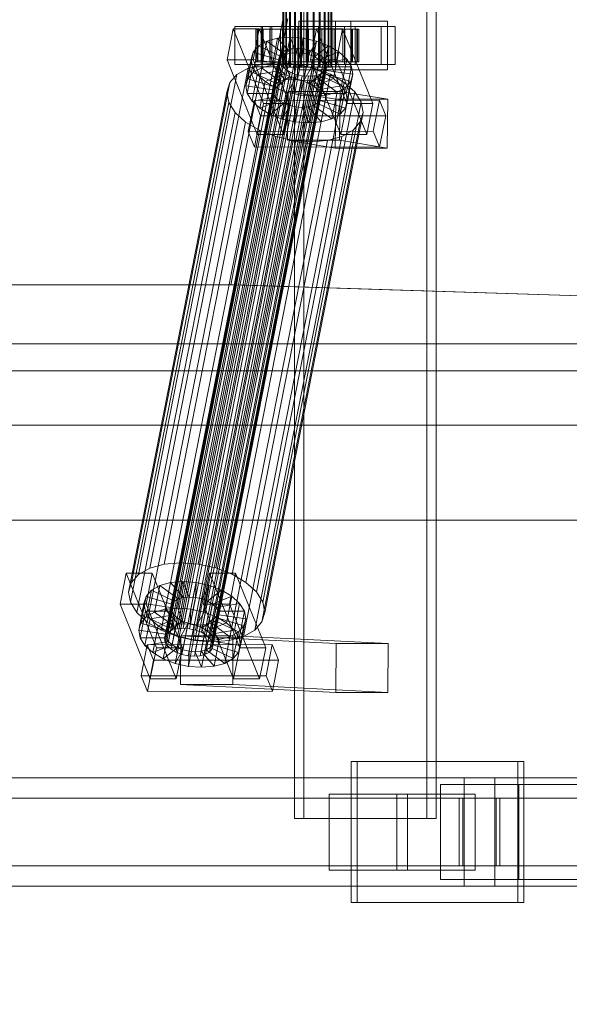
# Model space of a CAD drawing. Header units: millimetres. Extents: x -2233 to 65662, y -50530 to 6847.
# Tile 370 of 656: x 9333 to 9535, y -18494 to -18130. Entities that reach past the tile are written whole.
import ezdxf

# ---------------------------------------------------------------- set-up
doc = ezdxf.new("R2010")
doc.units = ezdxf.units.MM
for name, color, linetype, lineweight in [('COTAS_O', 1, 'Continuous', 0), ('superior_C01', 7, 'Continuous', 0), ('superior_mezcladora', 7, 'Continuous', 0)]:
    doc.layers.add(name, color=color, linetype=linetype, lineweight=lineweight)
doc.dimstyles.new('R19_100', dxfattribs={"dimtxt": 250, "dimasz": 150, "dimexe": 150, "dimexo": 80, "dimgap": 100, "dimtad": 1, "dimtih": 1, "dimtoh": 1, "dimdsep": 46, "dimcen": 0.09, "dimadec": 0, "dimazin": 0, "dimtfac": 1, "dimtdec": 4, "dimtofl": 0, "dimtmove": 0, "dimatfit": 3, "dimfxl": 1, "dimtolj": 1, "dimtzin": 0, "dimarcsym": 0})

# ---------------------------------------------------------------- blocks, each defined once
blk = doc.blocks.new('DIM_R32_33')
at = {"layer": 'COTAS_O'}
for p, q in [((9108.38, -17350), (9063.38, -17500)), ((9808.38, -17350), (9108.38, -17350)), ((9108.38, -18650), (9108.38, -17350)), ((9108.38, -17350), (9153.38, -17500)), ((9108.38, -18650), (9063.38, -18500)), ((9108.38, -18650), (9153.38, -18500)), ((9808.38, -18650), (9108.38, -18650))]:
    blk.add_line(p, q, dxfattribs=at)
blk.add_text('1300 O', height=250, rotation=90, dxfattribs=at).set_placement((9008.38, -18000))

msp = doc.modelspace()

# ---------------------------------------------------------------- linework, layer by layer
at = {"layer": 'superior_C01'}
for p, q in [((9433.898, -17575), (9433.898, -18425)), ((9437.285, -18425), (9437.285, -17575)), ((9482.633, -18425), (9482.633, -17575)), ((9486.02, -17575), (9486.02, -18425)), ((9429.623, -18148), (9429.623, -17852)), ((9429.873, -18148), (9429.873, -17852)), ((9429.986, -18148), (9429.986, -17852)), ((9430.719, -18148), (9430.719, -17852)), ((9430.938, -18148), (9430.938, -17852)), ((9432.104, -18148), (9432.104, -17852)), ((9432.413, -18148), (9432.413, -17852)), ((9433.932, -18148), (9433.932, -17852)), ((9434.312, -18148), (9434.312, -17852)), ((9436.08, -18148), (9436.08, -17852)), ((9436.503, -18148), (9436.503, -17852)), ((9438.401, -18148), (9438.401, -17852)), ((9438.84, -18148), (9438.84, -17852)), ((9440.738, -18148), (9440.738, -17852)), ((9441.161, -18148), (9441.161, -17852)), ((9442.929, -18148), (9442.929, -17852)), ((9443.309, -18148), (9443.309, -17852)), ((9444.828, -18148), (9444.828, -17852)), ((9445.137, -18148), (9445.137, -17852)), ((9446.303, -18148), (9446.303, -17852)), ((9446.522, -18148), (9446.522, -17852)), ((9447.255, -17852), (9447.255, -18148)), ((9447.368, -18148), (9447.368, -17852)), ((9447.618, -18148), (9447.618, -17852)), ((9429.768, -18130), (9410.453, -18228.298)), ((9412.137, -18228.298), (9431.451, -18130)), ((9454.706, -18131), (9435.519, -18131)), ((9435.519, -18131), (9435.519, -18149)), ((9448.954, -18131), (9435.519, -18131)), ((9448.954, -18149), (9448.954, -18131)), ((9448.954, -18131), (9468.141, -18131)), ((9454.706, -18149), (9454.706, -18131)), ((9454.706, -18131), (9468.141, -18131)), ((9468.141, -18131), (9468.141, -18149)), ((9411.328, -18133.859), (9409.075, -18145.327)), ((9420.921, -18133.847), (9411.328, -18133.859)), ((9422.458, -18161.391), (9411.328, -18133.859)), ((9421.576, -18133), (9411.983, -18133)), ((9411.983, -18133), (9411.983, -18147)), ((9425.531, -18133), (9411.983, -18133)), ((9418.668, -18145.315), (9420.921, -18133.847)), ((9420.154, -18134), (9419.626, -18134)), ((9419.626, -18134), (9429.623, -18134)), ((9419.626, -18146), (9419.626, -18134)), ((9419.626, -18134), (9420.393, -18134)), ((9421.94, -18134), (9420.154, -18134)), ((9420.154, -18134), (9429.873, -18134)), ((9420.154, -18146), (9420.154, -18134)), ((9420.393, -18134), (9429.986, -18134)), ((9420.393, -18146), (9420.393, -18134)), ((9420.393, -18134), (9422.402, -18134)), ((9420.921, -18133.847), (9432.051, -18161.379)), ((9421.576, -18147), (9421.576, -18133)), ((9421.576, -18133), (9435.124, -18133)), ((9424.862, -18134), (9421.94, -18134)), ((9421.94, -18134), (9430.719, -18134)), ((9421.94, -18146), (9421.94, -18134)), ((9468.137, -18133), (9422.088, -18133)), ((9422.088, -18133), (9422.088, -18147)), ((9424.911, -18133), (9422.088, -18133)), ((9422.402, -18134), (9430.938, -18134)), ((9422.402, -18146), (9422.402, -18134)), ((9422.402, -18134), (9425.516, -18134)), ((9428.723, -18134), (9424.862, -18134)), ((9424.862, -18134), (9432.104, -18134)), ((9424.862, -18146), (9424.862, -18134)), ((9424.911, -18147), (9424.911, -18133)), ((9424.911, -18133), (9470.959, -18133)), ((9425.516, -18134), (9432.413, -18134)), ((9425.516, -18146), (9425.516, -18134)), ((9425.516, -18134), (9429.524, -18134)), ((9425.531, -18147), (9425.531, -18133)), ((9425.531, -18133), (9435.124, -18133)), ((9433.258, -18134), (9428.723, -18134)), ((9428.723, -18134), (9433.932, -18134)), ((9428.723, -18146), (9428.723, -18134)), ((9429.524, -18134), (9434.312, -18134)), ((9429.524, -18146), (9429.524, -18134)), ((9429.524, -18134), (9434.151, -18134)), ((9429.623, -18134), (9429.873, -18134)), ((9429.623, -18134), (9429.623, -18146)), ((9429.986, -18134), (9429.623, -18134)), ((9429.873, -18134), (9430.719, -18134)), ((9429.873, -18134), (9429.873, -18146)), ((9429.986, -18134), (9429.986, -18146)), ((9430.938, -18134), (9429.986, -18134)), ((9430.719, -18134), (9432.104, -18134)), ((9430.719, -18134), (9430.719, -18146)), ((9430.938, -18134), (9430.938, -18146)), ((9432.413, -18134), (9430.938, -18134)), ((9432.104, -18134), (9433.932, -18134)), ((9432.104, -18134), (9432.104, -18146)), ((9432.413, -18134), (9432.413, -18146)), ((9434.312, -18134), (9432.413, -18134)), ((9438.158, -18134), (9433.258, -18134)), ((9433.258, -18134), (9436.08, -18134)), ((9433.258, -18146), (9433.258, -18134)), ((9433.932, -18134), (9436.08, -18134)), ((9433.932, -18134), (9433.932, -18146)), ((9434.151, -18134), (9436.503, -18134)), ((9434.151, -18146), (9434.151, -18134)), ((9434.151, -18134), (9439.083, -18134)), ((9434.312, -18134), (9434.312, -18146)), ((9436.503, -18134), (9434.312, -18134)), ((9435.124, -18133), (9435.124, -18147)), ((9436.08, -18134), (9438.401, -18134)), ((9436.08, -18134), (9436.08, -18146)), ((9436.503, -18134), (9436.503, -18146)), ((9438.84, -18134), (9436.503, -18134)), ((9443.09, -18134), (9438.158, -18134)), ((9438.158, -18134), (9438.401, -18134)), ((9438.158, -18146), (9438.158, -18134)), ((9438.401, -18134), (9440.738, -18134)), ((9438.401, -18134), (9438.401, -18146)), ((9439.083, -18134), (9438.84, -18134)), ((9438.84, -18134), (9438.84, -18146)), ((9441.161, -18134), (9438.84, -18134)), ((9439.083, -18146), (9439.083, -18134)), ((9439.083, -18134), (9443.983, -18134)), ((9442.027, -18133.821), (9439.773, -18145.289)), ((9443.09, -18134), (9440.738, -18134)), ((9440.738, -18134), (9442.929, -18134)), ((9440.738, -18134), (9440.738, -18146)), ((9443.983, -18134), (9441.161, -18134)), ((9441.161, -18134), (9441.161, -18146)), ((9443.309, -18134), (9441.161, -18134)), ((9451.62, -18133.809), (9442.027, -18133.821)), ((9453.156, -18161.353), (9442.027, -18133.821)), ((9452.275, -18133), (9442.681, -18133)), ((9442.681, -18133), (9442.681, -18147)), ((9456.23, -18133), (9442.681, -18133)), ((9447.717, -18134), (9442.929, -18134)), ((9442.929, -18134), (9444.828, -18134)), ((9442.929, -18134), (9442.929, -18146)), ((9447.717, -18134), (9443.09, -18134)), ((9443.09, -18146), (9443.09, -18134)), ((9448.518, -18134), (9443.309, -18134)), ((9443.309, -18134), (9443.309, -18146)), ((9445.137, -18134), (9443.309, -18134)), ((9443.983, -18146), (9443.983, -18134)), ((9443.983, -18134), (9448.518, -18134)), ((9451.725, -18134), (9444.828, -18134)), ((9444.828, -18134), (9446.303, -18134)), ((9444.828, -18134), (9444.828, -18146)), ((9452.379, -18134), (9445.137, -18134)), ((9445.137, -18134), (9445.137, -18146)), ((9446.522, -18134), (9445.137, -18134)), ((9454.839, -18134), (9446.303, -18134)), ((9446.303, -18134), (9447.255, -18134)), ((9446.303, -18134), (9446.303, -18146)), ((9455.301, -18134), (9446.522, -18134)), ((9446.522, -18134), (9446.522, -18146)), ((9447.368, -18134), (9446.522, -18134)), ((9447.255, -18134), (9456.848, -18134)), ((9447.255, -18146), (9447.255, -18134)), ((9447.255, -18134), (9447.618, -18134)), ((9457.087, -18134), (9447.368, -18134)), ((9447.368, -18134), (9447.368, -18146)), ((9447.618, -18134), (9447.368, -18134)), ((9457.615, -18134), (9447.618, -18134)), ((9447.618, -18134), (9447.618, -18146)), ((9451.725, -18134), (9447.717, -18134)), ((9447.717, -18146), (9447.717, -18134)), ((9448.518, -18146), (9448.518, -18134)), ((9448.518, -18134), (9452.379, -18134)), ((9449.367, -18145.277), (9451.62, -18133.809)), ((9451.62, -18133.809), (9462.75, -18161.341)), ((9454.839, -18134), (9451.725, -18134)), ((9451.725, -18146), (9451.725, -18134)), ((9452.275, -18147), (9452.275, -18133)), ((9452.275, -18133), (9465.823, -18133)), ((9452.379, -18146), (9452.379, -18134)), ((9452.379, -18134), (9455.301, -18134)), ((9456.848, -18134), (9454.839, -18134)), ((9454.839, -18146), (9454.839, -18134)), ((9455.301, -18146), (9455.301, -18134)), ((9455.301, -18134), (9457.087, -18134)), ((9456.23, -18147), (9456.23, -18133)), ((9456.23, -18133), (9465.823, -18133)), ((9456.848, -18134), (9456.848, -18146)), ((9457.615, -18134), (9456.848, -18134)), ((9457.087, -18146), (9457.087, -18134)), ((9457.087, -18134), (9457.615, -18134)), ((9457.615, -18146), (9457.615, -18134)), ((9465.823, -18133), (9465.823, -18147)), ((9468.137, -18147), (9468.137, -18133)), ((9468.137, -18133), (9470.959, -18133)), ((9470.959, -18133), (9470.959, -18147)), ((9423.717, -18138.419), (9420.642, -18140.156)), ((9421.786, -18148.249), (9423.717, -18138.419)), ((9427.673, -18137.325), (9423.717, -18138.419)), ((9423.717, -18138.419), (9430.522, -18143.38)), ((9425.742, -18147.155), (9427.673, -18137.325)), ((9432.241, -18136.948), (9427.673, -18137.325)), ((9427.673, -18137.325), (9432.396, -18142.862)), ((9430.309, -18146.777), (9432.241, -18136.948)), ((9437.108, -18137.313), (9432.241, -18136.948)), ((9432.241, -18136.948), (9434.559, -18142.683)), ((9435.177, -18147.143), (9437.108, -18137.313)), ((9437.108, -18137.313), (9436.865, -18142.856)), ((9441.945, -18138.396), (9437.108, -18137.313)), ((9441.945, -18138.396), (9439.156, -18143.369)), ((9440.013, -18148.226), (9441.945, -18138.396)), ((9446.42, -18140.123), (9441.945, -18138.396)), ((9387.378, -18356.363), (9429.387, -18142.565)), ((9388.834, -18355.541), (9430.844, -18141.742)), ((9390.708, -18355.022), (9432.718, -18141.224)), ((9392.872, -18354.844), (9434.881, -18141.045)), ((9395.178, -18355.017), (9437.187, -18141.218)), ((9397.469, -18355.53), (9439.478, -18141.731)), ((9399.588, -18356.348), (9441.598, -18142.549)), ((9416.726, -18152.246), (9418.658, -18142.416)), ((9418.658, -18142.416), (9417.899, -18145.047)), ((9420.642, -18140.156), (9418.658, -18142.416)), ((9418.658, -18142.416), (9428.125, -18145.274)), ((9418.711, -18149.985), (9420.642, -18140.156)), ((9420.642, -18140.156), (9429.065, -18144.203)), ((9429.387, -18142.565), (9428.447, -18143.635)), ((9430.844, -18141.742), (9429.387, -18142.565)), ((9432.718, -18141.224), (9430.844, -18141.742)), ((9432.396, -18142.862), (9434.559, -18142.683)), ((9434.559, -18142.683), (9432.628, -18152.513)), ((9434.881, -18141.045), (9432.718, -18141.224)), ((9434.559, -18142.683), (9436.865, -18142.856)), ((9437.187, -18141.218), (9434.881, -18141.045)), ((9439.478, -18141.731), (9437.187, -18141.218)), ((9441.598, -18142.549), (9439.478, -18141.731)), ((9446.42, -18140.123), (9441.276, -18144.188)), ((9443.402, -18143.617), (9441.598, -18142.549)), ((9450.229, -18142.377), (9443.08, -18145.255)), ((9444.488, -18149.953), (9446.42, -18140.123)), ((9450.229, -18142.377), (9446.42, -18140.123)), ((9448.297, -18152.207), (9450.229, -18142.377)), ((9453.112, -18145.003), (9450.229, -18142.377)), ((9386.079, -18358.68), (9428.088, -18144.881)), ((9386.325, -18360.017), (9428.334, -18146.218)), ((9386.438, -18357.434), (9428.447, -18143.635)), ((9401.393, -18357.415), (9443.402, -18143.617)), ((9402.758, -18358.659), (9444.768, -18144.861)), ((9445.602, -18146.196), (9403.593, -18359.995)), ((9409.075, -18145.327), (9418.668, -18145.315)), ((9409.075, -18145.327), (9420.204, -18172.859)), ((9415.968, -18154.877), (9417.899, -18145.047)), ((9417.899, -18145.047), (9427.766, -18146.52)), ((9417.899, -18145.047), (9418.419, -18147.868)), ((9429.798, -18172.847), (9418.668, -18145.315)), ((9429.623, -18146), (9419.626, -18146)), ((9419.626, -18146), (9420.154, -18146)), ((9420.393, -18146), (9419.626, -18146)), ((9429.873, -18146), (9420.154, -18146)), ((9420.154, -18146), (9421.94, -18146)), ((9429.986, -18146), (9420.393, -18146)), ((9422.402, -18146), (9420.393, -18146)), ((9430.719, -18146), (9421.94, -18146)), ((9421.94, -18146), (9424.862, -18146)), ((9430.938, -18146), (9422.402, -18146)), ((9425.516, -18146), (9422.402, -18146)), ((9432.104, -18146), (9424.862, -18146)), ((9424.862, -18146), (9428.723, -18146)), ((9432.413, -18146), (9425.516, -18146)), ((9429.524, -18146), (9425.516, -18146)), ((9428.125, -18145.274), (9426.194, -18155.103)), ((9429.065, -18144.203), (9427.134, -18154.033)), ((9427.766, -18146.52), (9428.125, -18145.274)), ((9428.447, -18143.635), (9428.088, -18144.881)), ((9428.088, -18144.881), (9428.334, -18146.218)), ((9428.125, -18145.274), (9429.065, -18144.203)), ((9428.334, -18146.218), (9429.168, -18147.554)), ((9430.522, -18143.38), (9428.59, -18153.21)), ((9433.932, -18146), (9428.723, -18146)), ((9428.723, -18146), (9433.258, -18146)), ((9429.065, -18144.203), (9430.522, -18143.38)), ((9434.312, -18146), (9429.524, -18146)), ((9434.151, -18146), (9429.524, -18146)), ((9429.873, -18146), (9429.623, -18146)), ((9429.623, -18146), (9429.986, -18146)), ((9430.719, -18146), (9429.873, -18146)), ((9429.986, -18146), (9430.938, -18146)), ((9432.396, -18142.862), (9430.464, -18152.692)), ((9430.522, -18143.38), (9432.396, -18142.862)), ((9432.104, -18146), (9430.719, -18146)), ((9430.938, -18146), (9432.413, -18146)), ((9433.932, -18146), (9432.104, -18146)), ((9432.413, -18146), (9434.312, -18146)), ((9436.08, -18146), (9433.258, -18146)), ((9433.258, -18146), (9438.158, -18146)), ((9436.08, -18146), (9433.932, -18146)), ((9436.503, -18146), (9434.151, -18146)), ((9439.083, -18146), (9434.151, -18146)), ((9434.312, -18146), (9436.503, -18146)), ((9436.865, -18142.856), (9434.934, -18152.686)), ((9438.401, -18146), (9436.08, -18146)), ((9436.503, -18146), (9438.84, -18146)), ((9436.865, -18142.856), (9439.156, -18143.369)), ((9439.156, -18143.369), (9437.224, -18153.199)), ((9438.401, -18146), (9438.158, -18146)), ((9438.158, -18146), (9443.09, -18146)), ((9440.738, -18146), (9438.401, -18146)), ((9438.84, -18146), (9439.083, -18146)), ((9438.84, -18146), (9441.161, -18146)), ((9443.983, -18146), (9439.083, -18146)), ((9439.156, -18143.369), (9441.276, -18144.188)), ((9441.276, -18144.188), (9439.344, -18154.017)), ((9439.773, -18145.289), (9449.367, -18145.277)), ((9439.773, -18145.289), (9450.903, -18172.821)), ((9442.929, -18146), (9440.738, -18146)), ((9440.738, -18146), (9443.09, -18146)), ((9443.08, -18145.255), (9441.149, -18155.085)), ((9441.161, -18146), (9443.983, -18146)), ((9441.161, -18146), (9443.309, -18146)), ((9441.276, -18144.188), (9443.08, -18145.255)), ((9444.828, -18146), (9442.929, -18146)), ((9442.929, -18146), (9447.717, -18146)), ((9443.08, -18145.255), (9444.446, -18146.499)), ((9443.09, -18146), (9447.717, -18146)), ((9443.309, -18146), (9448.518, -18146)), ((9443.309, -18146), (9445.137, -18146)), ((9444.768, -18144.861), (9443.402, -18143.617)), ((9448.518, -18146), (9443.983, -18146)), ((9453.112, -18145.003), (9444.446, -18146.499)), ((9445.602, -18146.196), (9444.768, -18144.861)), ((9446.303, -18146), (9444.828, -18146)), ((9444.828, -18146), (9451.725, -18146)), ((9445.137, -18146), (9452.379, -18146)), ((9445.137, -18146), (9446.522, -18146)), ((9445.848, -18147.533), (9445.602, -18146.196)), ((9447.255, -18146), (9446.303, -18146)), ((9446.303, -18146), (9454.839, -18146)), ((9446.522, -18146), (9455.301, -18146)), ((9446.522, -18146), (9447.368, -18146)), ((9456.848, -18146), (9447.255, -18146)), ((9447.618, -18146), (9447.255, -18146)), ((9447.368, -18146), (9457.087, -18146)), ((9447.368, -18146), (9447.618, -18146)), ((9447.618, -18146), (9457.615, -18146)), ((9447.717, -18146), (9451.725, -18146)), ((9452.379, -18146), (9448.518, -18146)), ((9460.496, -18172.809), (9449.367, -18145.277)), ((9451.181, -18154.833), (9453.112, -18145.003)), ((9451.725, -18146), (9454.839, -18146)), ((9455.301, -18146), (9452.379, -18146)), ((9454.874, -18147.823), (9453.112, -18145.003)), ((9454.839, -18146), (9456.848, -18146)), ((9457.087, -18146), (9455.301, -18146)), ((9456.848, -18146), (9457.615, -18146)), ((9457.615, -18146), (9457.087, -18146)), ((9380.572, -18332.659), (9416.787, -18148.35)), ((9385.86, -18331.197), (9422.075, -18146.887)), ((9387.159, -18361.352), (9429.168, -18147.554)), ((9388.525, -18362.596), (9430.534, -18148.798)), ((9390.329, -18363.664), (9432.338, -18149.865)), ((9391.966, -18330.692), (9428.181, -18146.383)), ((9398.474, -18331.181), (9434.689, -18146.872)), ((9402.539, -18363.648), (9444.549, -18149.85)), ((9403.479, -18362.578), (9445.489, -18148.779)), ((9403.839, -18361.332), (9445.848, -18147.533)), ((9404.939, -18332.629), (9441.154, -18148.32)), ((9411.983, -18147), (9421.576, -18147)), ((9411.983, -18147), (9425.531, -18147)), ((9416.787, -18148.35), (9412.676, -18150.672)), ((9416.487, -18157.698), (9418.419, -18147.868)), ((9416.726, -18152.246), (9418.711, -18149.985)), ((9422.075, -18146.887), (9416.787, -18148.35)), ((9418.419, -18147.868), (9428.012, -18147.856)), ((9418.419, -18147.868), (9420.18, -18150.688)), ((9418.711, -18149.985), (9421.786, -18148.249)), ((9427.134, -18154.033), (9418.711, -18149.985)), ((9420.18, -18150.688), (9428.846, -18149.192)), ((9435.124, -18147), (9421.576, -18147)), ((9421.786, -18148.249), (9425.742, -18147.155)), ((9428.59, -18153.21), (9421.786, -18148.249)), ((9428.181, -18146.383), (9422.075, -18146.887)), ((9422.088, -18147), (9468.137, -18147)), ((9422.088, -18147), (9424.911, -18147)), ((9470.959, -18147), (9424.911, -18147)), ((9435.124, -18147), (9425.531, -18147)), ((9425.742, -18147.155), (9430.309, -18146.777)), ((9430.464, -18152.692), (9425.742, -18147.155)), ((9427.766, -18146.52), (9425.835, -18156.35)), ((9428.012, -18147.856), (9426.081, -18157.686)), ((9428.846, -18149.192), (9426.915, -18159.022)), ((9428.012, -18147.856), (9427.766, -18146.52)), ((9428.846, -18149.192), (9428.012, -18147.856)), ((9434.689, -18146.872), (9428.181, -18146.383)), ((9430.212, -18150.436), (9428.846, -18149.192)), ((9429.168, -18147.554), (9430.534, -18148.798)), ((9429.986, -18148), (9429.623, -18148)), ((9429.623, -18148), (9429.873, -18148)), ((9429.873, -18148), (9430.719, -18148)), ((9430.938, -18148), (9429.986, -18148)), ((9432.628, -18152.513), (9430.309, -18146.777)), ((9430.309, -18146.777), (9435.177, -18147.143)), ((9430.534, -18148.798), (9432.338, -18149.865)), ((9430.719, -18148), (9432.104, -18148)), ((9432.413, -18148), (9430.938, -18148)), ((9432.104, -18148), (9433.932, -18148)), ((9432.338, -18149.865), (9434.458, -18150.683)), ((9434.312, -18148), (9432.413, -18148)), ((9433.932, -18148), (9436.08, -18148)), ((9436.503, -18148), (9434.312, -18148)), ((9441.154, -18148.32), (9434.689, -18146.872)), ((9434.934, -18152.686), (9435.177, -18147.143)), ((9435.177, -18147.143), (9440.013, -18148.226)), ((9435.519, -18149), (9454.706, -18149)), ((9448.954, -18149), (9435.519, -18149)), ((9436.08, -18148), (9438.401, -18148)), ((9438.84, -18148), (9436.503, -18148)), ((9437.224, -18153.199), (9440.013, -18148.226)), ((9438.401, -18148), (9440.738, -18148)), ((9441.161, -18148), (9438.84, -18148)), ((9439.344, -18154.017), (9444.488, -18149.953)), ((9440.013, -18148.226), (9444.488, -18149.953)), ((9440.738, -18148), (9442.929, -18148)), ((9447.137, -18150.629), (9441.154, -18148.32)), ((9443.309, -18148), (9441.161, -18148)), ((9444.446, -18146.499), (9442.514, -18156.329)), ((9442.681, -18147), (9452.275, -18147)), ((9442.681, -18147), (9456.23, -18147)), ((9442.929, -18148), (9444.828, -18148)), ((9443.092, -18150.672), (9444.549, -18149.85)), ((9445.137, -18148), (9443.309, -18148)), ((9443.349, -18157.665), (9445.28, -18147.835)), ((9445.526, -18149.171), (9443.595, -18159.001)), ((9444.446, -18146.499), (9445.28, -18147.835)), ((9444.488, -18149.953), (9448.297, -18152.207)), ((9444.549, -18149.85), (9445.489, -18148.779)), ((9444.828, -18148), (9446.303, -18148)), ((9446.522, -18148), (9445.137, -18148)), ((9445.526, -18149.171), (9445.167, -18150.417)), ((9445.28, -18147.835), (9454.874, -18147.823)), ((9445.28, -18147.835), (9445.526, -18149.171)), ((9445.489, -18148.779), (9445.848, -18147.533)), ((9455.393, -18150.644), (9445.526, -18149.171)), ((9446.303, -18148), (9447.255, -18148)), ((9447.368, -18148), (9446.522, -18148)), ((9447.255, -18148), (9447.618, -18148)), ((9447.618, -18148), (9447.368, -18148)), ((9468.141, -18149), (9448.954, -18149)), ((9465.823, -18147), (9452.275, -18147)), ((9454.874, -18147.823), (9452.942, -18157.653)), ((9468.141, -18149), (9454.706, -18149)), ((9455.393, -18150.644), (9454.874, -18147.823)), ((9465.823, -18147), (9456.23, -18147)), ((9470.959, -18147), (9468.137, -18147)), ((9376.461, -18334.981), (9412.676, -18150.672)), ((9392.449, -18364.482), (9434.458, -18150.683)), ((9394.74, -18364.995), (9436.749, -18151.196)), ((9397.046, -18365.168), (9439.055, -18151.369)), ((9399.209, -18364.989), (9441.218, -18151.191)), ((9401.083, -18364.471), (9443.092, -18150.672)), ((9412.676, -18150.672), (9410.023, -18153.694)), ((9410.922, -18334.938), (9447.137, -18150.629)), ((9415.968, -18154.877), (9416.726, -18152.246)), ((9426.194, -18155.103), (9416.726, -18152.246)), ((9418.248, -18160.518), (9420.18, -18150.688)), ((9420.18, -18150.688), (9423.063, -18153.314)), ((9421.132, -18163.144), (9423.063, -18153.314)), ((9423.063, -18153.314), (9430.212, -18150.436)), ((9423.063, -18153.314), (9426.872, -18155.567)), ((9426.872, -18155.567), (9432.016, -18151.503)), ((9428.59, -18153.21), (9427.134, -18154.033)), ((9430.212, -18150.436), (9428.281, -18160.266)), ((9430.464, -18152.692), (9428.59, -18153.21)), ((9432.016, -18151.503), (9430.085, -18161.333)), ((9432.016, -18151.503), (9430.212, -18150.436)), ((9432.628, -18152.513), (9430.464, -18152.692)), ((9431.348, -18157.295), (9434.136, -18152.321)), ((9434.136, -18152.321), (9432.016, -18151.503)), ((9434.136, -18152.321), (9432.205, -18162.151)), ((9434.934, -18152.686), (9432.628, -18152.513)), ((9436.427, -18152.835), (9434.136, -18152.321)), ((9434.458, -18150.683), (9436.749, -18151.196)), ((9436.427, -18152.835), (9434.496, -18162.664)), ((9437.224, -18153.199), (9434.934, -18152.686)), ((9436.184, -18158.378), (9436.427, -18152.835)), ((9438.733, -18153.008), (9436.427, -18152.835)), ((9436.749, -18151.196), (9439.055, -18151.369)), ((9438.733, -18153.008), (9436.801, -18162.837)), ((9439.344, -18154.017), (9437.224, -18153.199)), ((9440.896, -18152.829), (9438.733, -18153.008)), ((9441.052, -18158.743), (9438.733, -18153.008)), ((9440.896, -18152.829), (9438.965, -18162.659)), ((9439.055, -18151.369), (9441.218, -18151.191)), ((9442.77, -18152.311), (9440.839, -18162.14)), ((9442.77, -18152.311), (9440.896, -18152.829)), ((9445.619, -18158.366), (9440.896, -18152.829)), ((9441.149, -18155.085), (9448.297, -18152.207)), ((9441.218, -18151.191), (9443.092, -18150.672)), ((9444.227, -18151.488), (9442.295, -18161.318)), ((9444.227, -18151.488), (9442.77, -18152.311)), ((9449.575, -18157.272), (9442.77, -18152.311)), ((9445.167, -18150.417), (9443.235, -18160.247)), ((9445.167, -18150.417), (9444.227, -18151.488)), ((9452.65, -18155.535), (9444.227, -18151.488)), ((9454.634, -18153.275), (9445.167, -18150.417)), ((9452.229, -18153.641), (9447.137, -18150.629)), ((9448.297, -18152.207), (9451.181, -18154.833)), ((9452.65, -18155.535), (9454.634, -18153.275)), ((9452.703, -18163.105), (9454.634, -18153.275)), ((9453.461, -18160.474), (9455.393, -18150.644)), ((9454.634, -18153.275), (9455.393, -18150.644)), ((9372.795, -18341.52), (9409.01, -18157.211)), ((9373.809, -18338.003), (9410.023, -18153.694)), ((9410.023, -18153.694), (9409.01, -18157.211)), ((9409.01, -18157.211), (9409.704, -18160.982)), ((9425.835, -18156.35), (9415.968, -18154.877)), ((9416.487, -18157.698), (9415.968, -18154.877)), ((9416.014, -18337.95), (9452.229, -18153.641)), ((9419.869, -18341.461), (9456.083, -18157.152)), ((9424.941, -18165.397), (9426.872, -18155.567)), ((9426.194, -18155.103), (9425.835, -18156.35)), ((9425.835, -18156.35), (9426.081, -18157.686)), ((9427.134, -18154.033), (9426.194, -18155.103)), ((9426.872, -18155.567), (9431.348, -18157.295)), ((9431.537, -18156.962), (9431.303, -18174.943)), ((9450.724, -18156.962), (9431.537, -18156.962)), ((9449.065, -18159.83), (9431.537, -18156.962)), ((9441.149, -18155.085), (9439.344, -18154.017)), ((9442.514, -18156.329), (9441.149, -18155.085)), ((9442.514, -18156.329), (9451.181, -18154.833)), ((9443.349, -18157.665), (9442.514, -18156.329)), ((9449.575, -18157.272), (9452.65, -18155.535)), ((9450.489, -18174.943), (9450.724, -18156.962)), ((9450.718, -18165.365), (9452.65, -18155.535)), ((9450.724, -18156.962), (9468.252, -18159.83)), ((9451.181, -18154.833), (9452.942, -18157.653)), ((9456.083, -18157.152), (9452.229, -18153.641)), ((9458.438, -18160.922), (9456.083, -18157.152)), ((9426.081, -18157.686), (9416.487, -18157.698)), ((9418.248, -18160.518), (9416.487, -18157.698)), ((9419.116, -18160.247), (9416.862, -18171.715)), ((9426.915, -18159.022), (9418.248, -18160.518)), ((9421.132, -18163.144), (9418.248, -18160.518)), ((9465.164, -18160.19), (9419.116, -18160.247)), ((9421.434, -18165.983), (9419.116, -18160.247)), ((9428.281, -18160.266), (9421.132, -18163.144)), ((9426.081, -18157.686), (9426.915, -18159.022)), ((9426.915, -18159.022), (9428.281, -18160.266)), ((9428.281, -18160.266), (9430.085, -18161.333)), ((9429.416, -18167.125), (9431.348, -18157.295)), ((9431.348, -18157.295), (9436.184, -18158.378)), ((9434.252, -18168.208), (9436.184, -18158.378)), ((9436.184, -18158.378), (9441.052, -18158.743)), ((9439.12, -18168.573), (9441.052, -18158.743)), ((9441.052, -18158.743), (9445.619, -18158.366)), ((9442.295, -18161.318), (9443.235, -18160.247)), ((9443.235, -18160.247), (9443.595, -18159.001)), ((9443.235, -18160.247), (9452.703, -18163.105)), ((9452.942, -18157.653), (9443.349, -18157.665)), ((9443.595, -18159.001), (9443.349, -18157.665)), ((9443.595, -18159.001), (9453.461, -18160.474)), ((9443.688, -18168.196), (9445.619, -18158.366)), ((9445.619, -18158.366), (9449.575, -18157.272)), ((9447.644, -18167.102), (9449.575, -18157.272)), ((9448.831, -18177.811), (9449.065, -18159.83)), ((9449.065, -18159.83), (9468.252, -18159.83)), ((9453.461, -18160.474), (9452.703, -18163.105)), ((9452.942, -18157.653), (9453.461, -18160.474)), ((9462.911, -18171.658), (9465.164, -18160.19)), ((9465.164, -18160.19), (9467.483, -18165.926)), ((9468.252, -18159.83), (9468.017, -18177.811)), ((9373.489, -18345.291), (9409.704, -18160.982)), ((9409.704, -18160.982), (9412.058, -18164.752)), ((9420.204, -18172.859), (9422.458, -18161.391)), ((9424.941, -18165.397), (9421.132, -18163.144)), ((9458.438, -18160.922), (9422.223, -18345.231)), ((9422.458, -18161.391), (9432.051, -18161.379)), ((9430.085, -18161.333), (9424.941, -18165.397)), ((9432.205, -18162.151), (9429.416, -18167.125)), ((9432.051, -18161.379), (9429.798, -18172.847)), ((9430.085, -18161.333), (9432.205, -18162.151)), ((9432.205, -18162.151), (9434.496, -18162.664)), ((9434.496, -18162.664), (9434.252, -18168.208)), ((9434.496, -18162.664), (9436.801, -18162.837)), ((9436.801, -18162.837), (9438.965, -18162.659)), ((9436.801, -18162.837), (9439.12, -18168.573)), ((9438.965, -18162.659), (9440.839, -18162.14)), ((9438.965, -18162.659), (9443.688, -18168.196)), ((9440.839, -18162.14), (9442.295, -18161.318)), ((9440.839, -18162.14), (9447.644, -18167.102)), ((9442.295, -18161.318), (9450.718, -18165.365)), ((9452.703, -18163.105), (9450.718, -18165.365)), ((9450.903, -18172.821), (9453.156, -18161.353)), ((9453.156, -18161.353), (9462.75, -18161.341)), ((9459.132, -18164.693), (9458.438, -18160.922)), ((9462.75, -18161.341), (9460.496, -18172.809)), ((9375.843, -18349.061), (9412.058, -18164.752)), ((9412.058, -18164.752), (9415.913, -18168.263)), ((9419.181, -18177.451), (9421.434, -18165.983)), ((9421.434, -18165.983), (9467.483, -18165.926)), ((9422.917, -18349.002), (9459.132, -18164.693)), ((9429.416, -18167.125), (9424.941, -18165.397)), ((9434.252, -18168.208), (9429.416, -18167.125)), ((9447.644, -18167.102), (9443.688, -18168.196)), ((9450.718, -18165.365), (9447.644, -18167.102)), ((9458.118, -18168.21), (9459.132, -18164.693)), ((9467.483, -18165.926), (9465.229, -18177.394)), ((9379.698, -18352.572), (9415.913, -18168.263)), ((9384.79, -18355.584), (9421.005, -18171.275)), ((9415.913, -18168.263), (9421.005, -18171.275)), ((9416.862, -18171.715), (9462.911, -18171.658)), ((9416.862, -18171.715), (9419.181, -18177.451)), ((9419.251, -18355.541), (9455.465, -18171.232)), ((9421.005, -18171.275), (9426.988, -18173.584)), ((9421.903, -18352.519), (9458.118, -18168.21)), ((9439.12, -18168.573), (9434.252, -18168.208)), ((9443.688, -18168.196), (9439.12, -18168.573)), ((9451.355, -18173.554), (9455.465, -18171.232)), ((9455.465, -18171.232), (9458.118, -18168.21)), ((9465.229, -18177.394), (9462.911, -18171.658)), ((9390.773, -18357.893), (9426.988, -18173.584)), ((9397.238, -18359.341), (9433.453, -18175.032)), ((9409.851, -18359.326), (9446.066, -18175.016)), ((9415.14, -18357.863), (9451.355, -18173.554)), ((9429.798, -18172.847), (9420.204, -18172.859)), ((9426.988, -18173.584), (9433.453, -18175.032)), ((9431.303, -18174.943), (9450.489, -18174.943)), ((9448.831, -18177.811), (9431.303, -18174.943)), ((9433.453, -18175.032), (9439.96, -18175.521)), ((9439.96, -18175.521), (9446.066, -18175.016)), ((9446.066, -18175.016), (9451.355, -18173.554)), ((9468.017, -18177.811), (9450.489, -18174.943)), ((9460.496, -18172.809), (9450.903, -18172.821)), ((9403.745, -18359.83), (9439.96, -18175.521)), ((9465.229, -18177.394), (9419.181, -18177.451)), ((9468.017, -18177.811), (9448.831, -18177.811)), ((9410.453, -18228.298), (8978.533, -18228.298)), ((8980.217, -18228.298), (9412.137, -18228.298)), ((9410.453, -18228.298), (9412.137, -18228.298)), ((10106.736, -18250), (9410.453, -18228.298)), ((9412.137, -18228.298), (10108.42, -18250)), ((10210.031, -18250), (1105.699, -18250)), ((1107.119, -18250), (10211.451, -18250)), ((9380.572, -18332.659), (9385.86, -18331.197)), ((9385.86, -18331.197), (9391.966, -18330.692)), ((9391.966, -18330.692), (9398.474, -18331.181)), ((9398.474, -18331.181), (9404.939, -18332.629)), ((9371.894, -18334.551), (9369.641, -18346.02)), ((9381.487, -18334.539), (9371.894, -18334.551)), ((9383.024, -18362.083), (9371.894, -18334.551)), ((9373.809, -18338.003), (9376.461, -18334.981)), ((9376.461, -18334.981), (9380.572, -18332.659)), ((9379.234, -18346.008), (9381.487, -18334.539)), ((9381.487, -18334.539), (9392.617, -18362.071)), ((9402.593, -18334.513), (9400.339, -18345.981)), ((9412.186, -18334.501), (9402.593, -18334.513)), ((9413.722, -18362.045), (9402.593, -18334.513)), ((9404.939, -18332.629), (9410.922, -18334.938)), ((9409.933, -18345.969), (9412.186, -18334.501)), ((9410.922, -18334.938), (9416.014, -18337.95)), ((9412.186, -18334.501), (9423.316, -18362.033)), ((9372.795, -18341.52), (9373.809, -18338.003)), ((9388.239, -18338.017), (9384.283, -18339.111)), ((9386.308, -18347.847), (9388.239, -18338.017)), ((9392.807, -18337.64), (9388.239, -18338.017)), ((9388.239, -18338.017), (9392.962, -18343.554)), ((9390.875, -18347.47), (9392.807, -18337.64)), ((9397.674, -18338.005), (9392.807, -18337.64)), ((9392.807, -18337.64), (9395.125, -18343.376)), ((9395.743, -18347.835), (9397.674, -18338.005)), ((9397.674, -18338.005), (9397.431, -18343.549)), ((9402.511, -18339.088), (9397.674, -18338.005)), ((9416.014, -18337.95), (9419.869, -18341.461)), ((9373.489, -18345.291), (9372.795, -18341.52)), ((9381.208, -18340.848), (9379.224, -18343.108)), ((9379.277, -18350.678), (9381.208, -18340.848)), ((9384.283, -18339.111), (9381.208, -18340.848)), ((9381.208, -18340.848), (9389.631, -18344.895)), ((9382.352, -18348.941), (9384.283, -18339.111)), ((9384.283, -18339.111), (9391.088, -18344.073)), ((9402.511, -18339.088), (9399.722, -18344.062)), ((9400.579, -18348.918), (9402.511, -18339.088)), ((9406.986, -18340.816), (9401.842, -18344.88)), ((9406.986, -18340.816), (9402.511, -18339.088)), ((9405.054, -18350.645), (9406.986, -18340.816)), ((9410.795, -18343.069), (9406.986, -18340.816)), ((9419.869, -18341.461), (9422.223, -18345.231)), ((9369.641, -18346.02), (9379.234, -18346.008)), ((9369.641, -18346.02), (9380.77, -18373.551)), ((9375.843, -18349.061), (9373.489, -18345.291)), ((9376.534, -18355.569), (9378.466, -18345.739)), ((9377.292, -18352.938), (9379.224, -18343.108)), ((9379.224, -18343.108), (9378.466, -18345.739)), ((9378.466, -18345.739), (9388.332, -18347.212)), ((9378.466, -18345.739), (9378.985, -18348.56)), ((9379.224, -18343.108), (9388.691, -18345.966)), ((9390.364, -18373.539), (9379.234, -18346.008)), ((9388.691, -18345.966), (9386.76, -18355.796)), ((9389.631, -18344.895), (9387.7, -18354.725)), ((9388.332, -18347.212), (9388.691, -18345.966)), ((9388.691, -18345.966), (9389.631, -18344.895)), ((9391.088, -18344.073), (9389.156, -18353.902)), ((9389.631, -18344.895), (9391.088, -18344.073)), ((9392.962, -18343.554), (9391.03, -18353.384)), ((9391.088, -18344.073), (9392.962, -18343.554)), ((9392.962, -18343.554), (9395.125, -18343.376)), ((9395.125, -18343.376), (9393.194, -18353.205)), ((9395.125, -18343.376), (9397.431, -18343.549)), ((9397.431, -18343.549), (9395.5, -18353.378)), ((9397.431, -18343.549), (9399.722, -18344.062)), ((9399.722, -18344.062), (9397.79, -18353.892)), ((9399.722, -18344.062), (9401.842, -18344.88)), ((9401.842, -18344.88), (9399.91, -18354.71)), ((9400.339, -18345.981), (9409.933, -18345.969)), ((9400.339, -18345.981), (9411.469, -18373.513)), ((9403.646, -18345.947), (9401.715, -18355.777)), ((9401.842, -18344.88), (9403.646, -18345.947)), ((9410.795, -18343.069), (9403.646, -18345.947)), ((9403.646, -18345.947), (9405.012, -18347.191)), ((9413.678, -18345.695), (9405.012, -18347.191)), ((9408.863, -18352.899), (9410.795, -18343.069)), ((9421.062, -18373.501), (9409.933, -18345.969)), ((9413.678, -18345.695), (9410.795, -18343.069)), ((9411.747, -18355.525), (9413.678, -18345.695)), ((9415.44, -18348.515), (9413.678, -18345.695)), ((9422.223, -18345.231), (9422.917, -18349.002)), ((9379.698, -18352.572), (9375.843, -18349.061)), ((9377.053, -18358.39), (9378.985, -18348.56)), ((9378.985, -18348.56), (9388.578, -18348.548)), ((9378.985, -18348.56), (9380.746, -18351.38)), ((9379.277, -18350.678), (9382.352, -18348.941)), ((9382.352, -18348.941), (9386.308, -18347.847)), ((9389.156, -18353.902), (9382.352, -18348.941)), ((9386.308, -18347.847), (9390.875, -18347.47)), ((9391.03, -18353.384), (9386.308, -18347.847)), ((9388.332, -18347.212), (9386.401, -18357.042)), ((9388.578, -18348.548), (9386.647, -18358.378)), ((9388.578, -18348.548), (9388.332, -18347.212)), ((9389.412, -18349.884), (9388.578, -18348.548)), ((9393.194, -18353.205), (9390.875, -18347.47)), ((9390.875, -18347.47), (9395.743, -18347.835)), ((9395.5, -18353.378), (9395.743, -18347.835)), ((9395.743, -18347.835), (9400.579, -18348.918)), ((9397.79, -18353.892), (9400.579, -18348.918)), ((9400.579, -18348.918), (9405.054, -18350.645)), ((9405.012, -18347.191), (9403.08, -18357.021)), ((9403.915, -18358.357), (9405.846, -18348.527)), ((9405.012, -18347.191), (9405.846, -18348.527)), ((9405.846, -18348.527), (9415.44, -18348.515)), ((9405.846, -18348.527), (9406.092, -18349.863)), ((9415.44, -18348.515), (9413.508, -18358.345)), ((9415.959, -18351.336), (9415.44, -18348.515)), ((9422.917, -18349.002), (9421.903, -18352.519)), ((9376.534, -18355.569), (9377.292, -18352.938)), ((9377.292, -18352.938), (9379.277, -18350.678)), ((9386.76, -18355.796), (9377.292, -18352.938)), ((9378.814, -18361.21), (9380.746, -18351.38)), ((9387.7, -18354.725), (9379.277, -18350.678)), ((9384.79, -18355.584), (9379.698, -18352.572)), ((9380.746, -18351.38), (9389.412, -18349.884)), ((9380.746, -18351.38), (9383.629, -18354.006)), ((9383.629, -18354.006), (9390.778, -18351.128)), ((9387.438, -18356.26), (9392.582, -18352.196)), ((9389.412, -18349.884), (9387.481, -18359.714)), ((9390.778, -18351.128), (9388.847, -18360.958)), ((9390.778, -18351.128), (9389.412, -18349.884)), ((9392.582, -18352.196), (9390.651, -18362.025)), ((9392.582, -18352.196), (9390.778, -18351.128)), ((9393.194, -18353.205), (9391.03, -18353.384)), ((9391.914, -18357.987), (9394.702, -18353.014)), ((9394.702, -18353.014), (9392.582, -18352.196)), ((9394.702, -18353.014), (9392.771, -18362.843)), ((9395.5, -18353.378), (9393.194, -18353.205)), ((9396.993, -18353.527), (9394.702, -18353.014)), ((9399.91, -18354.71), (9405.054, -18350.645)), ((9403.336, -18353.003), (9401.405, -18362.833)), ((9403.336, -18353.003), (9401.462, -18353.521)), ((9401.715, -18355.777), (9408.863, -18352.899)), ((9404.793, -18352.18), (9402.861, -18362.01)), ((9404.793, -18352.18), (9403.336, -18353.003)), ((9410.141, -18357.964), (9403.336, -18353.003)), ((9405.733, -18351.109), (9403.801, -18360.939)), ((9406.092, -18349.863), (9404.161, -18359.693)), ((9405.733, -18351.109), (9404.793, -18352.18)), ((9413.216, -18356.228), (9404.793, -18352.18)), ((9405.054, -18350.645), (9408.863, -18352.899)), ((9406.092, -18349.863), (9405.733, -18351.109)), ((9415.2, -18353.967), (9405.733, -18351.109)), ((9415.959, -18351.336), (9406.092, -18349.863)), ((9408.863, -18352.899), (9411.747, -18355.525)), ((9414.027, -18361.166), (9415.959, -18351.336)), ((9415.2, -18353.967), (9415.959, -18351.336)), ((9421.903, -18352.519), (9419.251, -18355.541)), ((9386.401, -18357.042), (9376.534, -18355.569)), ((9377.053, -18358.39), (9376.534, -18355.569)), ((9381.698, -18363.836), (9383.629, -18354.006)), ((9383.629, -18354.006), (9387.438, -18356.26)), ((9390.773, -18357.893), (9384.79, -18355.584)), ((9385.507, -18366.09), (9387.438, -18356.26)), ((9386.76, -18355.796), (9386.401, -18357.042)), ((9386.438, -18357.434), (9387.378, -18356.363)), ((9387.7, -18354.725), (9386.76, -18355.796)), ((9387.378, -18356.363), (9388.834, -18355.541)), ((9387.438, -18356.26), (9391.914, -18357.987)), ((9389.156, -18353.902), (9387.7, -18354.725)), ((9388.834, -18355.541), (9390.708, -18355.022)), ((9391.03, -18353.384), (9389.156, -18353.902)), ((9390.708, -18355.022), (9392.872, -18354.844)), ((9392.872, -18354.844), (9395.178, -18355.017)), ((9396.993, -18353.527), (9395.062, -18363.357)), ((9395.178, -18355.017), (9397.469, -18355.53)), ((9397.79, -18353.892), (9395.5, -18353.378)), ((9396.75, -18359.07), (9396.993, -18353.527)), ((9399.299, -18353.7), (9396.993, -18353.527)), ((9399.299, -18353.7), (9397.367, -18363.53)), ((9397.469, -18355.53), (9399.588, -18356.348)), ((9399.91, -18354.71), (9397.79, -18353.892)), ((9401.462, -18353.521), (9399.299, -18353.7)), ((9401.618, -18359.436), (9399.299, -18353.7)), ((9401.462, -18353.521), (9399.531, -18363.351)), ((9399.588, -18356.348), (9401.393, -18357.415)), ((9401.715, -18355.777), (9399.91, -18354.71)), ((9406.185, -18359.058), (9401.462, -18353.521)), ((9403.08, -18357.021), (9401.715, -18355.777)), ((9403.08, -18357.021), (9411.747, -18355.525)), ((9410.141, -18357.964), (9413.216, -18356.228)), ((9411.284, -18366.057), (9413.216, -18356.228)), ((9411.747, -18355.525), (9413.508, -18358.345)), ((9413.216, -18356.228), (9415.2, -18353.967)), ((9413.269, -18363.797), (9415.2, -18353.967)), ((9419.251, -18355.541), (9415.14, -18357.863)), ((9386.647, -18358.378), (9377.053, -18358.39)), ((9378.814, -18361.21), (9377.053, -18358.39)), ((9387.481, -18359.714), (9378.814, -18361.21)), ((9386.079, -18358.68), (9386.438, -18357.434)), ((9386.325, -18360.017), (9386.079, -18358.68)), ((9387.159, -18361.352), (9386.325, -18360.017)), ((9386.401, -18357.042), (9386.647, -18358.378)), ((9386.647, -18358.378), (9387.481, -18359.714)), ((9387.481, -18359.714), (9388.847, -18360.958)), ((9389.982, -18367.817), (9391.914, -18357.987)), ((9397.238, -18359.341), (9390.773, -18357.893)), ((9391.914, -18357.987), (9396.75, -18359.07)), ((9392.022, -18357.646), (9391.95, -18375.644)), ((9411.209, -18357.646), (9392.022, -18357.646)), ((9449.214, -18360.514), (9392.022, -18357.646)), ((9394.818, -18368.9), (9396.75, -18359.07)), ((9396.75, -18359.07), (9401.618, -18359.436)), ((9403.745, -18359.83), (9397.238, -18359.341)), ((9399.686, -18369.265), (9401.618, -18359.436)), ((9401.393, -18357.415), (9402.758, -18358.659)), ((9401.618, -18359.436), (9406.185, -18359.058)), ((9402.758, -18358.659), (9403.593, -18359.995)), ((9403.915, -18358.357), (9403.08, -18357.021)), ((9403.593, -18359.995), (9403.839, -18361.332)), ((9409.851, -18359.326), (9403.745, -18359.83)), ((9403.801, -18360.939), (9404.161, -18359.693)), ((9413.508, -18358.345), (9403.915, -18358.357)), ((9404.161, -18359.693), (9403.915, -18358.357)), ((9404.161, -18359.693), (9414.027, -18361.166)), ((9404.254, -18368.888), (9406.185, -18359.058)), ((9406.185, -18359.058), (9410.141, -18357.964)), ((9408.21, -18367.794), (9410.141, -18357.964)), ((9415.14, -18357.863), (9409.851, -18359.326)), ((9411.137, -18375.644), (9411.209, -18357.646)), ((9411.209, -18357.646), (9468.401, -18360.514)), ((9413.508, -18358.345), (9414.027, -18361.166)), ((9449.142, -18378.512), (9449.214, -18360.514)), ((9449.214, -18360.514), (9468.401, -18360.514)), ((9468.401, -18360.514), (9468.329, -18378.512)), ((9379.682, -18360.939), (9377.428, -18372.408)), ((9381.698, -18363.836), (9378.814, -18361.21)), ((9425.73, -18360.882), (9379.682, -18360.939)), ((9382, -18366.675), (9379.682, -18360.939)), ((9380.77, -18373.551), (9383.024, -18362.083)), ((9388.847, -18360.958), (9381.698, -18363.836)), ((9385.507, -18366.09), (9381.698, -18363.836)), ((9383.024, -18362.083), (9392.617, -18362.071)), ((9390.651, -18362.025), (9385.507, -18366.09)), ((9388.525, -18362.596), (9387.159, -18361.352)), ((9390.329, -18363.664), (9388.525, -18362.596)), ((9388.847, -18360.958), (9390.651, -18362.025)), ((9392.771, -18362.843), (9389.982, -18367.817)), ((9392.449, -18364.482), (9390.329, -18363.664)), ((9392.617, -18362.071), (9390.364, -18373.539)), ((9390.651, -18362.025), (9392.771, -18362.843)), ((9392.771, -18362.843), (9395.062, -18363.357)), ((9395.062, -18363.357), (9394.818, -18368.9)), ((9395.062, -18363.357), (9397.367, -18363.53)), ((9397.367, -18363.53), (9399.531, -18363.351)), ((9397.367, -18363.53), (9399.686, -18369.265)), ((9399.531, -18363.351), (9401.405, -18362.833)), ((9399.531, -18363.351), (9404.254, -18368.888)), ((9402.539, -18363.648), (9401.083, -18364.471)), ((9401.405, -18362.833), (9402.861, -18362.01)), ((9401.405, -18362.833), (9408.21, -18367.794)), ((9403.479, -18362.578), (9402.539, -18363.648)), ((9402.861, -18362.01), (9403.801, -18360.939)), ((9402.861, -18362.01), (9411.284, -18366.057)), ((9403.839, -18361.332), (9403.479, -18362.578)), ((9403.801, -18360.939), (9413.269, -18363.797)), ((9413.269, -18363.797), (9411.284, -18366.057)), ((9411.469, -18373.513), (9413.722, -18362.045)), ((9414.027, -18361.166), (9413.269, -18363.797)), ((9413.722, -18362.045), (9423.316, -18362.033)), ((9423.316, -18362.033), (9421.062, -18373.501)), ((9423.477, -18372.35), (9425.73, -18360.882)), ((9425.73, -18360.882), (9428.049, -18366.618)), ((9379.747, -18378.143), (9382, -18366.675)), ((9382, -18366.675), (9428.049, -18366.618)), ((9389.982, -18367.817), (9385.507, -18366.09)), ((9394.74, -18364.995), (9392.449, -18364.482)), ((9397.046, -18365.168), (9394.74, -18364.995)), ((9399.209, -18364.989), (9397.046, -18365.168)), ((9401.083, -18364.471), (9399.209, -18364.989)), ((9408.21, -18367.794), (9404.254, -18368.888)), ((9411.284, -18366.057), (9408.21, -18367.794)), ((9428.049, -18366.618), (9425.795, -18378.086)), ((9394.818, -18368.9), (9389.982, -18367.817)), ((9399.686, -18369.265), (9394.818, -18368.9)), ((9404.254, -18368.888), (9399.686, -18369.265)), ((9377.428, -18372.408), (9423.477, -18372.35)), ((9377.428, -18372.408), (9379.747, -18378.143)), ((9390.364, -18373.539), (9380.77, -18373.551)), ((9421.062, -18373.501), (9411.469, -18373.513)), ((9425.795, -18378.086), (9423.477, -18372.35)), ((9425.795, -18378.086), (9379.747, -18378.143)), ((9391.95, -18375.644), (9411.137, -18375.644)), ((9449.142, -18378.512), (9391.95, -18375.644)), ((9468.329, -18378.512), (9411.137, -18375.644)), ((9468.329, -18378.512), (9449.142, -18378.512)), ((9516.118, -18404), (9454.72, -18404)), ((9454.72, -18404), (9454.72, -18456)), ((9456.978, -18404), (9454.72, -18404)), ((9456.978, -18456), (9456.978, -18404)), ((9456.978, -18404), (9518.376, -18404)), ((9516.118, -18456), (9516.118, -18404)), ((9516.118, -18404), (9518.376, -18404)), ((9518.376, -18404), (9518.376, -18456)), ((9496.424, -18410), (8345.216, -18410)), ((8356.506, -18410), (9507.714, -18410)), ((9576.866, -18410), (8425.658, -18410)), ((8439.771, -18410), (9590.979, -18410)), ((9496.424, -18410), (9496.424, -18450)), ((9507.714, -18410), (9496.424, -18410)), ((9822.599, -18410), (9496.424, -18410)), ((9507.714, -18450), (9507.714, -18410)), ((9507.714, -18410), (9833.889, -18410)), ((9516.459, -18412.5), (9487.679, -18412.5)), ((9487.679, -18412.5), (9487.679, -18447.5)), ((9569.532, -18412.5), (9487.679, -18412.5)), ((9516.459, -18447.5), (9516.459, -18412.5)), ((9516.459, -18412.5), (9598.313, -18412.5)), ((9494.573, -18417.5), (8425.219, -18417.5)), ((8440.21, -18417.5), (9509.564, -18417.5)), ((9475.478, -18416), (9446.698, -18416)), ((9446.698, -18416), (9446.698, -18444)), ((9471.593, -18416), (9446.698, -18416)), ((9471.593, -18444), (9471.593, -18416)), ((9471.593, -18416), (9500.374, -18416)), ((9475.478, -18444), (9475.478, -18416)), ((9475.478, -18416), (9500.374, -18416)), ((9494.573, -18417.5), (9494.573, -18442.5)), ((9509.564, -18417.5), (9494.573, -18417.5)), ((9508.186, -18417.5), (9495.952, -18417.5)), ((9495.952, -18417.5), (9495.952, -18442.5)), ((9495.952, -18417.5), (9903.981, -18417.5)), ((9500.374, -18416), (9500.374, -18444)), ((9508.186, -18442.5), (9508.186, -18417.5)), ((9916.215, -18417.5), (9508.186, -18417.5)), ((9509.564, -18442.5), (9509.564, -18417.5)), ((9433.898, -18425), (9482.633, -18425)), ((9433.898, -18425), (9437.285, -18425)), ((9486.02, -18425), (9437.285, -18425)), ((9486.02, -18425), (9482.633, -18425)), ((8425.219, -18442.5), (9494.573, -18442.5)), ((8440.21, -18442.5), (9509.564, -18442.5)), ((9446.698, -18444), (9475.478, -18444)), ((9446.698, -18444), (9471.593, -18444)), ((9500.374, -18444), (9471.593, -18444)), ((9500.374, -18444), (9475.478, -18444)), ((9494.573, -18442.5), (9509.564, -18442.5)), ((9495.952, -18442.5), (9508.186, -18442.5)), ((9495.952, -18442.5), (9903.981, -18442.5)), ((9508.186, -18442.5), (9916.215, -18442.5)), ((9487.679, -18447.5), (9516.459, -18447.5)), ((9569.532, -18447.5), (9487.679, -18447.5)), ((9598.313, -18447.5), (9516.459, -18447.5)), ((8345.216, -18450), (9496.424, -18450)), ((8356.506, -18450), (9507.714, -18450)), ((8425.658, -18450), (9576.866, -18450)), ((8439.771, -18450), (9590.979, -18450)), ((9496.424, -18450), (9507.714, -18450)), ((9496.424, -18450), (9822.599, -18450)), ((9507.714, -18450), (9833.889, -18450)), ((9454.72, -18456), (9516.118, -18456)), ((9454.72, -18456), (9456.978, -18456)), ((9518.376, -18456), (9456.978, -18456)), ((9518.376, -18456), (9516.118, -18456))]:
    msp.add_line(p, q, dxfattribs=at)
at = {"layer": 'superior_mezcladora'}
for p, q in [((9648.381, -18260), (9198.381, -18260)), ((9628.381, -18280), (9218.381, -18280)), ((9668.381, -18315), (9158.381, -18315))]:
    msp.add_line(p, q, dxfattribs=at)

# ---------------------------------------------------------------- dimensions: what is measured, and where the dimension line sits
at = {"layer": 'COTAS_O'}
dim = msp.add_aligned_dim(p1=(9808.381, -18650), p2=(9808.381, -17350), distance=700, text='<> O', dimstyle='R19_100', dxfattribs=at)
dim.commit()
dim.dimension.update_dxf_attribs({"geometry": 'DIM_R32_33', "text_midpoint": (9108.381, -18000)})

doc.saveas('drawing.dxf')
